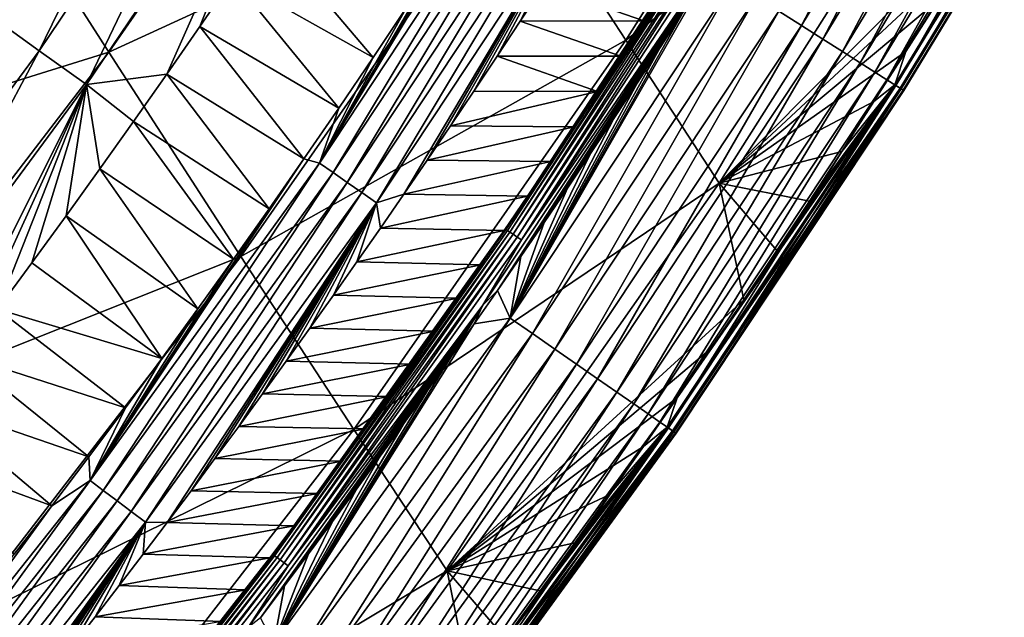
# Model space of a CAD drawing. Header units: millimetres. Extents: x -300 to 300, y -500 to 500.
# Tile 298 of 656: x 223 to 242, y -419 to -408. Entities that reach past the tile are written whole.
import ezdxf

# ---------------------------------------------------------------- set-up
doc = ezdxf.new("R2010")
doc.units = ezdxf.units.MM
doc.header["$LTSCALE"] = 81.481481
for name, color, linetype in [('19', 7, 'CONTINUOUS'), ('23', 7, 'CONTINUOUS'), ('26', 7, 'CONTINUOUS'), ('27', 7, 'CONTINUOUS'), ('29', 7, 'CONTINUOUS'), ('30', 7, 'CONTINUOUS'), ('32', 7, 'CONTINUOUS')]:
    doc.layers.add(name, color=color, linetype=linetype)

msp = doc.modelspace()

# ---------------------------------------------------------------- linework, layer by layer
at = {"layer": '19', "color": 7, "linetype": 'CONTINUOUS'}
for points in [[(234.502, -408.064, 15.653), (239.551, -400.072, 15.575), (232.292, -404.68, 20.53), (234.502, -408.064, 15.653)], [(234.502, -408.064, 15.653), (241.361, -402.88, 10.453), (239.551, -400.072, 15.575), (234.502, -408.064, 15.653)], [(224.43, -408.3, 25.266), (229.7, -400.708, 25.141), (221.504, -403.735, 29.638), (224.43, -408.3, 25.266)], [(224.43, -408.3, 25.266), (232.292, -404.68, 20.53), (229.7, -400.708, 25.141), (224.43, -408.3, 25.266)], [(236.319, -410.849, 10.503), (241.361, -402.88, 10.453), (234.502, -408.064, 15.653), (236.319, -410.849, 10.503)], [(241.361, -402.88, 10.453), (236.319, -410.849, 10.503), (241.778, -405.341, 6.889), (241.361, -402.88, 10.453)], [(216.022, -410.922, 29.781), (224.43, -408.3, 25.266), (221.504, -403.735, 29.638), (216.022, -410.922, 29.781)], [(227, -412.276, 20.633), (232.292, -404.68, 20.53), (224.43, -408.3, 25.266), (227, -412.276, 20.633)], [(227, -412.276, 20.633), (234.502, -408.064, 15.653), (232.292, -404.68, 20.53), (227, -412.276, 20.633)], [(241.778, -405.341, 6.889), (236.319, -410.849, 10.503), (241.175, -406.325, 6.892), (241.778, -405.341, 6.889)], [(241.175, -406.325, 6.892), (236.319, -410.849, 10.503), (240.567, -407.307, 6.895), (241.175, -406.325, 6.892)], [(240.567, -407.307, 6.895), (236.319, -410.849, 10.503), (239.954, -408.285, 6.898), (240.567, -407.307, 6.895)], [(229.201, -415.649, 15.731), (234.502, -408.064, 15.653), (227, -412.276, 20.633), (229.201, -415.649, 15.731)], [(229.201, -415.649, 15.731), (236.319, -410.849, 10.503), (234.502, -408.064, 15.653), (229.201, -415.649, 15.731)], [(218.91, -415.502, 25.39), (224.43, -408.3, 25.266), (216.022, -410.922, 29.781), (218.91, -415.502, 25.39)], [(218.91, -415.502, 25.39), (227, -412.276, 20.633), (224.43, -408.3, 25.266), (218.91, -415.502, 25.39)], [(239.954, -408.285, 6.898), (236.319, -410.849, 10.503), (239.334, -409.26, 6.9), (239.954, -408.285, 6.898)], [(239.334, -409.26, 6.9), (236.319, -410.849, 10.503), (238.709, -410.231, 6.903), (239.334, -409.26, 6.9)], [(238.709, -410.231, 6.903), (236.319, -410.849, 10.503), (238.079, -411.199, 6.905), (238.709, -410.231, 6.903)], [(231.021, -418.406, 10.553), (236.319, -410.849, 10.503), (229.201, -415.649, 15.731), (231.021, -418.406, 10.553)], [(236.319, -410.849, 10.503), (231.021, -418.406, 10.553), (236.801, -413.123, 6.909), (236.319, -410.849, 10.503)], [(238.079, -411.199, 6.905), (236.319, -410.849, 10.503), (237.443, -412.163, 6.907), (238.079, -411.199, 6.905)], [(237.443, -412.163, 6.907), (236.319, -410.849, 10.503), (236.801, -413.123, 6.909), (237.443, -412.163, 6.907)], [(221.453, -419.478, 20.735), (227, -412.276, 20.633), (218.91, -415.502, 25.39), (221.453, -419.478, 20.735)], [(221.453, -419.478, 20.735), (229.201, -415.649, 15.731), (227, -412.276, 20.633), (221.453, -419.478, 20.735)], [(236.801, -413.123, 6.909), (231.021, -418.406, 10.553), (236.153, -414.079, 6.911), (236.801, -413.123, 6.909)], [(236.153, -414.079, 6.911), (231.021, -418.406, 10.553), (235.5, -415.03, 6.913), (236.153, -414.079, 6.911)], [(235.5, -415.03, 6.913), (231.021, -418.406, 10.553), (234.842, -415.978, 6.914), (235.5, -415.03, 6.913)], [(223.641, -422.835, 15.808), (229.201, -415.649, 15.731), (221.453, -419.478, 20.735), (223.641, -422.835, 15.808)], [(223.641, -422.835, 15.808), (231.021, -418.406, 10.553), (229.201, -415.649, 15.731), (223.641, -422.835, 15.808)], [(234.842, -415.978, 6.914), (231.021, -418.406, 10.553), (234.178, -416.921, 6.915), (234.842, -415.978, 6.914)], [(234.178, -416.921, 6.915), (231.021, -418.406, 10.553), (233.509, -417.859, 6.916), (234.178, -416.921, 6.915)], [(233.509, -417.859, 6.916), (231.021, -418.406, 10.553), (232.835, -418.792, 6.917), (233.509, -417.859, 6.916)], [(225.46, -425.559, 10.602), (231.021, -418.406, 10.553), (223.641, -422.835, 15.808), (225.46, -425.559, 10.602)], [(231.021, -418.406, 10.553), (225.46, -425.559, 10.602), (231.47, -420.645, 6.919), (231.021, -418.406, 10.553)], [(232.835, -418.792, 6.917), (231.021, -418.406, 10.553), (232.155, -419.721, 6.918), (232.835, -418.792, 6.917)], [(232.155, -419.721, 6.918), (231.021, -418.406, 10.553), (231.47, -420.645, 6.919), (232.155, -419.721, 6.918)]]:
    msp.add_3dface(points, dxfattribs=at)
at = {"layer": '23', "color": 7, "linetype": 'CONTINUOUS'}
for points in [[(226.846, -406.86, 2.831), (227.479, -405.921, 2.831), (229.578, -408.4, 1.033), (226.846, -406.86, 2.831)], [(229.578, -408.4, 1.033), (227.479, -405.921, 2.831), (230.241, -407.407, 1.034), (229.578, -408.4, 1.033)], [(226.207, -407.795, 2.832), (226.846, -406.86, 2.831), (228.909, -409.389, 1.032), (226.207, -407.795, 2.832)], [(228.909, -409.389, 1.032), (226.846, -406.86, 2.831), (229.578, -408.4, 1.033), (228.909, -409.389, 1.032)], [(225.563, -408.725, 2.832), (226.207, -407.795, 2.832), (228.233, -410.374, 1.032), (225.563, -408.725, 2.832)], [(228.233, -410.374, 1.032), (226.207, -407.795, 2.832), (228.909, -409.389, 1.032), (228.233, -410.374, 1.032)], [(224.914, -409.651, 2.833), (225.563, -408.725, 2.832), (227.552, -411.353, 1.031), (224.914, -409.651, 2.833)], [(227.552, -411.353, 1.031), (225.563, -408.725, 2.832), (228.233, -410.374, 1.032), (227.552, -411.353, 1.031)], [(224.259, -410.572, 2.833), (224.914, -409.651, 2.833), (226.863, -412.328, 1.031), (224.259, -410.572, 2.833)], [(226.863, -412.328, 1.031), (224.914, -409.651, 2.833), (227.552, -411.353, 1.031), (226.863, -412.328, 1.031)], [(223.599, -411.488, 2.834), (224.259, -410.572, 2.833), (226.168, -413.298, 1.031), (223.599, -411.488, 2.834)], [(226.168, -413.298, 1.031), (224.259, -410.572, 2.833), (226.863, -412.328, 1.031), (226.168, -413.298, 1.031)], [(222.934, -412.399, 2.834), (223.599, -411.488, 2.834), (225.466, -414.264, 1.03), (222.934, -412.399, 2.834)], [(225.466, -414.264, 1.03), (223.599, -411.488, 2.834), (226.168, -413.298, 1.031), (225.466, -414.264, 1.03)], [(222.264, -413.306, 2.835), (222.934, -412.399, 2.834), (225.466, -414.264, 1.03), (222.264, -413.306, 2.835)], [(221.588, -414.207, 2.835), (222.264, -413.306, 2.835), (224.758, -415.225, 1.03), (221.588, -414.207, 2.835)], [(224.758, -415.225, 1.03), (222.264, -413.306, 2.835), (225.466, -414.264, 1.03), (224.758, -415.225, 1.03)], [(220.907, -415.103, 2.835), (221.588, -414.207, 2.835), (224.043, -416.182, 1.03), (220.907, -415.103, 2.835)], [(224.043, -416.182, 1.03), (221.588, -414.207, 2.835), (224.758, -415.225, 1.03), (224.043, -416.182, 1.03)], [(220.221, -415.995, 2.836), (220.907, -415.103, 2.835), (223.32, -417.134, 1.03), (220.221, -415.995, 2.836)], [(223.32, -417.134, 1.03), (220.907, -415.103, 2.835), (224.043, -416.182, 1.03), (223.32, -417.134, 1.03)], [(222.591, -418.081, 1.03), (220.221, -415.995, 2.836), (223.32, -417.134, 1.03), (222.591, -418.081, 1.03)]]:
    msp.add_3dface(points, dxfattribs=at)
at = {"layer": '26', "color": 7, "linetype": 'CONTINUOUS'}
for points in [[(226.455, -401.325, 5.282), (223.075, -408.269, 4.374), (222.198, -407.644, 5.272), (226.455, -401.325, 5.282)], [(227.356, -401.916, 4.379), (223.075, -408.269, 4.374), (226.455, -401.325, 5.282), (227.356, -401.916, 4.379)], [(227.356, -401.916, 4.379), (223.999, -408.927, 3.556), (223.075, -408.269, 4.374), (227.356, -401.916, 4.379)], [(228.306, -402.538, 3.556), (223.999, -408.927, 3.556), (227.356, -401.916, 4.379), (228.306, -402.538, 3.556)], [(228.306, -402.538, 3.556), (225.563, -408.725, 2.832), (223.999, -408.927, 3.556), (228.306, -402.538, 3.556)], [(226.207, -407.795, 2.832), (225.563, -408.725, 2.832), (228.306, -402.538, 3.556), (226.207, -407.795, 2.832)], [(226.846, -406.86, 2.831), (226.207, -407.795, 2.832), (228.306, -402.538, 3.556), (226.846, -406.86, 2.831)], [(223.075, -408.269, 4.374), (218.565, -414.384, 4.372), (222.198, -407.644, 5.272), (223.075, -408.269, 4.374)], [(223.075, -408.269, 4.374), (219.46, -415.078, 3.556), (218.565, -414.384, 4.372), (223.075, -408.269, 4.374)], [(223.999, -408.927, 3.556), (219.46, -415.078, 3.556), (223.075, -408.269, 4.374), (223.999, -408.927, 3.556)], [(225.563, -408.725, 2.832), (224.914, -409.651, 2.833), (223.999, -408.927, 3.556), (225.563, -408.725, 2.832)], [(223.999, -408.927, 3.556), (220.907, -415.103, 2.835), (219.46, -415.078, 3.556), (223.999, -408.927, 3.556)], [(221.588, -414.207, 2.835), (220.907, -415.103, 2.835), (223.999, -408.927, 3.556), (221.588, -414.207, 2.835)], [(222.264, -413.306, 2.835), (221.588, -414.207, 2.835), (223.999, -408.927, 3.556), (222.264, -413.306, 2.835)], [(222.934, -412.399, 2.834), (222.264, -413.306, 2.835), (223.999, -408.927, 3.556), (222.934, -412.399, 2.834)], [(223.599, -411.488, 2.834), (222.934, -412.399, 2.834), (223.999, -408.927, 3.556), (223.599, -411.488, 2.834)], [(224.259, -410.572, 2.833), (223.599, -411.488, 2.834), (223.999, -408.927, 3.556), (224.259, -410.572, 2.833)], [(224.914, -409.651, 2.833), (224.259, -410.572, 2.833), (223.999, -408.927, 3.556), (224.914, -409.651, 2.833)]]:
    msp.add_3dface(points, dxfattribs=at)
at = {"layer": '27', "color": 7, "linetype": 'CONTINUOUS'}
for points in [[(237.484, -407.501, 0.471), (241.575, -400.76, 0.469), (237.921, -407.778, 0.752), (237.484, -407.501, 0.471)], [(237.921, -407.778, 0.752), (241.575, -400.76, 0.469), (242.021, -401.02, 0.748), (237.921, -407.778, 0.752)], [(237.921, -407.778, 0.752), (242.021, -401.02, 0.748), (238.336, -408.042, 1.1), (237.921, -407.778, 0.752)], [(238.336, -408.042, 1.1), (242.021, -401.02, 0.748), (242.446, -401.267, 1.095), (238.336, -408.042, 1.1)], [(238.336, -408.042, 1.1), (242.446, -401.267, 1.095), (238.721, -408.286, 1.514), (238.336, -408.042, 1.1)], [(238.721, -408.286, 1.514), (242.446, -401.267, 1.095), (242.839, -401.495, 1.507), (238.721, -408.286, 1.514)], [(238.721, -408.286, 1.514), (242.839, -401.495, 1.507), (239.063, -408.503, 1.985), (238.721, -408.286, 1.514)], [(239.063, -408.503, 1.985), (242.839, -401.495, 1.507), (243.189, -401.699, 1.977), (239.063, -408.503, 1.985)], [(239.063, -408.503, 1.985), (243.189, -401.699, 1.977), (239.353, -408.687, 2.506), (239.063, -408.503, 1.985)], [(239.353, -408.687, 2.506), (243.189, -401.699, 1.977), (243.487, -401.872, 2.495), (239.353, -408.687, 2.506)], [(239.353, -408.687, 2.506), (243.487, -401.872, 2.495), (239.586, -408.835, 3.062), (239.353, -408.687, 2.506)], [(239.586, -408.835, 3.062), (243.487, -401.872, 2.495), (243.726, -402.011, 3.049), (239.586, -408.835, 3.062)], [(239.586, -408.835, 3.062), (243.726, -402.011, 3.049), (239.757, -408.944, 3.642), (239.586, -408.835, 3.062)], [(243.893, -402.109, 6.41), (239.954, -408.285, 6.898), (239.739, -408.932, 6.432), (243.893, -402.109, 6.41)], [(243.893, -402.109, 6.41), (239.739, -408.932, 6.432), (243.997, -402.169, 5.903), (243.893, -402.109, 6.41)], [(239.757, -408.944, 3.642), (243.726, -402.011, 3.049), (243.902, -402.114, 3.627), (239.757, -408.944, 3.642)], [(240.567, -407.307, 6.895), (239.954, -408.285, 6.898), (243.893, -402.109, 6.41), (240.567, -407.307, 6.895)], [(239.739, -408.932, 6.432), (239.843, -408.998, 5.924), (243.997, -402.169, 5.903), (239.739, -408.932, 6.432)], [(239.757, -408.944, 3.642), (243.902, -402.114, 3.627), (239.866, -409.013, 4.23), (239.757, -408.944, 3.642)], [(239.843, -408.998, 5.924), (244.057, -402.204, 5.362), (243.997, -402.169, 5.903), (239.843, -408.998, 5.924)], [(239.904, -409.037, 5.382), (244.057, -402.204, 5.362), (239.843, -408.998, 5.924), (239.904, -409.037, 5.382)], [(239.866, -409.013, 4.23), (243.902, -402.114, 3.627), (244.015, -402.179, 4.213), (239.866, -409.013, 4.23)], [(239.866, -409.013, 4.23), (244.015, -402.179, 4.213), (239.913, -409.043, 4.814), (239.866, -409.013, 4.23)], [(239.904, -409.037, 5.382), (244.065, -402.208, 4.796), (244.057, -402.204, 5.362), (239.904, -409.037, 5.382)], [(239.913, -409.043, 4.814), (244.065, -402.208, 4.796), (239.904, -409.037, 5.382), (239.913, -409.043, 4.814)], [(239.913, -409.043, 4.814), (244.015, -402.179, 4.213), (244.065, -402.208, 4.796), (239.913, -409.043, 4.814)], [(235.623, -407.505, 0.031), (236.074, -406.798, 0.031), (232.248, -413.48, 0.114), (235.623, -407.505, 0.031)], [(232.248, -413.48, 0.114), (236.074, -406.798, 0.031), (236.591, -406.934, 0.114), (232.248, -413.48, 0.114)], [(232.248, -413.48, 0.114), (236.591, -406.934, 0.114), (232.683, -413.782, 0.26), (232.248, -413.48, 0.114)], [(232.683, -413.782, 0.26), (236.591, -406.934, 0.114), (237.037, -407.217, 0.26), (232.683, -413.782, 0.26)], [(232.683, -413.782, 0.26), (237.037, -407.217, 0.26), (233.118, -414.084, 0.473), (232.683, -413.782, 0.26)], [(233.118, -414.084, 0.473), (237.037, -407.217, 0.26), (237.484, -407.501, 0.471), (233.118, -414.084, 0.473)], [(235.171, -408.205, 0.031), (235.623, -407.505, 0.031), (232.248, -413.48, 0.114), (235.171, -408.205, 0.031)], [(233.118, -414.084, 0.473), (237.484, -407.501, 0.471), (233.543, -414.379, 0.754), (233.118, -414.084, 0.473)], [(233.543, -414.379, 0.754), (237.484, -407.501, 0.471), (237.921, -407.778, 0.752), (233.543, -414.379, 0.754)], [(233.543, -414.379, 0.754), (237.921, -407.778, 0.752), (233.949, -414.66, 1.103), (233.543, -414.379, 0.754)], [(233.949, -414.66, 1.103), (237.921, -407.778, 0.752), (238.336, -408.042, 1.1), (233.949, -414.66, 1.103)], [(233.949, -414.66, 1.103), (238.336, -408.042, 1.1), (234.323, -414.92, 1.518), (233.949, -414.66, 1.103)], [(234.323, -414.92, 1.518), (238.336, -408.042, 1.1), (238.721, -408.286, 1.514), (234.323, -414.92, 1.518)], [(234.72, -408.9, 0.031), (235.171, -408.205, 0.031), (232.248, -413.48, 0.114), (234.72, -408.9, 0.031)], [(234.323, -414.92, 1.518), (238.721, -408.286, 1.514), (234.656, -415.151, 1.991), (234.323, -414.92, 1.518)], [(234.656, -415.151, 1.991), (238.721, -408.286, 1.514), (239.063, -408.503, 1.985), (234.656, -415.151, 1.991)], [(239.954, -408.285, 6.898), (239.334, -409.26, 6.9), (239.739, -408.932, 6.432), (239.954, -408.285, 6.898)], [(234.656, -415.151, 1.991), (239.063, -408.503, 1.985), (234.938, -415.347, 2.513), (234.656, -415.151, 1.991)], [(234.938, -415.347, 2.513), (239.063, -408.503, 1.985), (239.353, -408.687, 2.506), (234.938, -415.347, 2.513)], [(234.938, -415.347, 2.513), (239.353, -408.687, 2.506), (235.165, -415.504, 3.071), (234.938, -415.347, 2.513)], [(235.165, -415.504, 3.071), (239.353, -408.687, 2.506), (239.586, -408.835, 3.062), (235.165, -415.504, 3.071)], [(234.267, -409.588, 0.031), (234.72, -408.9, 0.031), (232.248, -413.48, 0.114), (234.267, -409.588, 0.031)], [(235.165, -415.504, 3.071), (239.586, -408.835, 3.062), (235.33, -415.619, 3.652), (235.165, -415.504, 3.071)], [(239.739, -408.932, 6.432), (235.5, -415.03, 6.913), (235.307, -415.603, 6.446), (239.739, -408.932, 6.432)], [(239.739, -408.932, 6.432), (235.307, -415.603, 6.446), (239.843, -408.998, 5.924), (239.739, -408.932, 6.432)], [(235.307, -415.603, 6.446), (235.41, -415.674, 5.937), (239.843, -408.998, 5.924), (235.307, -415.603, 6.446)], [(235.33, -415.619, 3.652), (239.586, -408.835, 3.062), (239.757, -408.944, 3.642), (235.33, -415.619, 3.652)], [(235.33, -415.619, 3.652), (239.757, -408.944, 3.642), (235.435, -415.692, 4.242), (235.33, -415.619, 3.652)], [(235.41, -415.674, 5.937), (239.904, -409.037, 5.382), (239.843, -408.998, 5.924), (235.41, -415.674, 5.937)], [(235.435, -415.692, 4.242), (239.757, -408.944, 3.642), (239.866, -409.013, 4.23), (235.435, -415.692, 4.242)], [(235.435, -415.692, 4.242), (239.866, -409.013, 4.23), (235.48, -415.723, 4.827), (235.435, -415.692, 4.242)], [(235.48, -415.723, 4.827), (239.866, -409.013, 4.23), (239.913, -409.043, 4.814), (235.48, -415.723, 4.827)], [(236.153, -414.079, 6.911), (235.5, -415.03, 6.913), (239.739, -408.932, 6.432), (236.153, -414.079, 6.911)], [(236.801, -413.123, 6.909), (236.153, -414.079, 6.911), (239.739, -408.932, 6.432), (236.801, -413.123, 6.909)], [(237.443, -412.163, 6.907), (236.801, -413.123, 6.909), (239.739, -408.932, 6.432), (237.443, -412.163, 6.907)], [(238.079, -411.199, 6.905), (237.443, -412.163, 6.907), (239.739, -408.932, 6.432), (238.079, -411.199, 6.905)], [(238.709, -410.231, 6.903), (238.079, -411.199, 6.905), (239.739, -408.932, 6.432), (238.709, -410.231, 6.903)], [(239.334, -409.26, 6.9), (238.709, -410.231, 6.903), (239.739, -408.932, 6.432), (239.334, -409.26, 6.9)], [(235.47, -415.716, 5.395), (239.904, -409.037, 5.382), (235.41, -415.674, 5.937), (235.47, -415.716, 5.395)], [(235.47, -415.716, 5.395), (239.913, -409.043, 4.814), (239.904, -409.037, 5.382), (235.47, -415.716, 5.395)], [(235.48, -415.723, 4.827), (239.913, -409.043, 4.814), (235.47, -415.716, 5.395), (235.48, -415.723, 4.827)], [(233.815, -410.271, 0.031), (234.267, -409.588, 0.031), (232.248, -413.48, 0.114), (233.815, -410.271, 0.031)], [(233.362, -410.947, 0.031), (233.815, -410.271, 0.031), (232.248, -413.48, 0.114), (233.362, -410.947, 0.031)], [(232.91, -411.618, 0.031), (233.362, -410.947, 0.031), (232.248, -413.48, 0.114), (232.91, -411.618, 0.031)], [(232.457, -412.281, 0.031), (232.91, -411.618, 0.031), (232.248, -413.48, 0.114), (232.457, -412.281, 0.031)], [(232.004, -412.94, 0.031), (232.457, -412.281, 0.031), (232.248, -413.48, 0.114), (232.004, -412.94, 0.031)], [(231.55, -413.593, 0.031), (232.004, -412.94, 0.031), (232.248, -413.48, 0.114), (231.55, -413.593, 0.031)], [(227.647, -419.815, 0.114), (231.55, -413.593, 0.031), (232.248, -413.48, 0.114), (227.647, -419.815, 0.114)], [(227.647, -419.815, 0.114), (232.248, -413.48, 0.114), (228.068, -420.135, 0.261), (227.647, -419.815, 0.114)], [(231.095, -414.242, 0.031), (231.55, -413.593, 0.031), (227.647, -419.815, 0.114), (231.095, -414.242, 0.031)], [(228.068, -420.135, 0.261), (232.248, -413.48, 0.114), (232.683, -413.782, 0.26), (228.068, -420.135, 0.261)], [(228.068, -420.135, 0.261), (232.683, -413.782, 0.26), (228.49, -420.456, 0.473), (228.068, -420.135, 0.261)], [(228.49, -420.456, 0.473), (232.683, -413.782, 0.26), (233.118, -414.084, 0.473), (228.49, -420.456, 0.473)], [(228.49, -420.456, 0.473), (233.118, -414.084, 0.473), (228.903, -420.77, 0.754), (228.49, -420.456, 0.473)], [(228.903, -420.77, 0.754), (233.118, -414.084, 0.473), (233.543, -414.379, 0.754), (228.903, -420.77, 0.754)], [(230.638, -414.888, 0.031), (231.095, -414.242, 0.031), (227.647, -419.815, 0.114), (230.638, -414.888, 0.031)], [(228.903, -420.77, 0.754), (233.543, -414.379, 0.754), (229.296, -421.068, 1.104), (228.903, -420.77, 0.754)], [(229.296, -421.068, 1.104), (233.543, -414.379, 0.754), (233.949, -414.66, 1.103), (229.296, -421.068, 1.104)], [(229.296, -421.068, 1.104), (233.949, -414.66, 1.103), (229.659, -421.344, 1.52), (229.296, -421.068, 1.104)], [(229.659, -421.344, 1.52), (233.949, -414.66, 1.103), (234.323, -414.92, 1.518), (229.659, -421.344, 1.52)], [(230.179, -415.53, 0.031), (230.638, -414.888, 0.031), (227.647, -419.815, 0.114), (230.179, -415.53, 0.031)], [(229.659, -421.344, 1.52), (234.323, -414.92, 1.518), (229.981, -421.589, 1.994), (229.659, -421.344, 1.52)], [(229.981, -421.589, 1.994), (234.323, -414.92, 1.518), (234.656, -415.151, 1.991), (229.981, -421.589, 1.994)], [(229.981, -421.589, 1.994), (234.656, -415.151, 1.991), (230.255, -421.798, 2.516), (229.981, -421.589, 1.994)], [(230.255, -421.798, 2.516), (234.656, -415.151, 1.991), (234.938, -415.347, 2.513), (230.255, -421.798, 2.516)], [(235.5, -415.03, 6.913), (234.842, -415.978, 6.914), (235.307, -415.603, 6.446), (235.5, -415.03, 6.913)], [(229.717, -416.171, 0.031), (230.179, -415.53, 0.031), (227.647, -419.815, 0.114), (229.717, -416.171, 0.031)], [(230.255, -421.798, 2.516), (234.938, -415.347, 2.513), (230.474, -421.964, 3.075), (230.255, -421.798, 2.516)], [(230.474, -421.964, 3.075), (234.938, -415.347, 2.513), (235.165, -415.504, 3.071), (230.474, -421.964, 3.075)], [(230.474, -421.964, 3.075), (235.165, -415.504, 3.071), (230.635, -422.086, 3.656), (230.474, -421.964, 3.075)], [(230.635, -422.086, 3.656), (235.165, -415.504, 3.071), (235.33, -415.619, 3.652), (230.635, -422.086, 3.656)], [(235.307, -415.603, 6.446), (230.78, -421.564, 6.919), (230.608, -422.067, 6.452), (235.307, -415.603, 6.446)], [(235.307, -415.603, 6.446), (230.608, -422.067, 6.452), (235.41, -415.674, 5.937), (235.307, -415.603, 6.446)], [(230.608, -422.067, 6.452), (230.709, -422.143, 5.943), (235.41, -415.674, 5.937), (230.608, -422.067, 6.452)], [(230.635, -422.086, 3.656), (235.33, -415.619, 3.652), (230.735, -422.163, 4.247), (230.635, -422.086, 3.656)], [(230.709, -422.143, 5.943), (235.47, -415.716, 5.395), (235.41, -415.674, 5.937), (230.709, -422.143, 5.943)], [(230.768, -422.188, 5.401), (235.47, -415.716, 5.395), (230.709, -422.143, 5.943), (230.768, -422.188, 5.401)], [(230.735, -422.163, 4.247), (235.33, -415.619, 3.652), (235.435, -415.692, 4.242), (230.735, -422.163, 4.247)], [(230.735, -422.163, 4.247), (235.435, -415.692, 4.242), (230.778, -422.196, 4.832), (230.735, -422.163, 4.247)], [(230.768, -422.188, 5.401), (235.48, -415.723, 4.827), (235.47, -415.716, 5.395), (230.768, -422.188, 5.401)], [(230.778, -422.196, 4.832), (235.48, -415.723, 4.827), (230.768, -422.188, 5.401), (230.778, -422.196, 4.832)], [(230.778, -422.196, 4.832), (235.435, -415.692, 4.242), (235.48, -415.723, 4.827), (230.778, -422.196, 4.832)], [(231.47, -420.645, 6.919), (230.78, -421.564, 6.919), (235.307, -415.603, 6.446), (231.47, -420.645, 6.919)], [(232.155, -419.721, 6.918), (231.47, -420.645, 6.919), (235.307, -415.603, 6.446), (232.155, -419.721, 6.918)], [(232.835, -418.792, 6.917), (232.155, -419.721, 6.918), (235.307, -415.603, 6.446), (232.835, -418.792, 6.917)], [(233.509, -417.859, 6.916), (232.835, -418.792, 6.917), (235.307, -415.603, 6.446), (233.509, -417.859, 6.916)], [(234.178, -416.921, 6.915), (233.509, -417.859, 6.916), (235.307, -415.603, 6.446), (234.178, -416.921, 6.915)], [(234.842, -415.978, 6.914), (234.178, -416.921, 6.915), (235.307, -415.603, 6.446), (234.842, -415.978, 6.914)], [(229.253, -416.809, 0.031), (229.717, -416.171, 0.031), (227.647, -419.815, 0.114), (229.253, -416.809, 0.031)], [(228.787, -417.443, 0.031), (229.253, -416.809, 0.031), (227.647, -419.815, 0.114), (228.787, -417.443, 0.031)], [(228.32, -418.073, 0.031), (228.787, -417.443, 0.031), (227.647, -419.815, 0.114), (228.32, -418.073, 0.031)], [(227.852, -418.698, 0.031), (228.32, -418.073, 0.031), (227.647, -419.815, 0.114), (227.852, -418.698, 0.031)], [(227.384, -419.319, 0.031), (227.852, -418.698, 0.031), (227.647, -419.815, 0.114), (227.384, -419.319, 0.031)]]:
    msp.add_3dface(points, dxfattribs=at)
at = {"layer": '29', "color": 7, "linetype": 'CONTINUOUS'}
for points in [[(232.445, -407.692, 0.5), (232.895, -407.002, 0.5), (234.85, -407.685, 0.5), (232.445, -407.692, 0.5)], [(234.85, -407.685, 0.5), (232.895, -407.002, 0.5), (235.298, -406.989, 0.5), (234.85, -407.685, 0.5)], [(231.994, -408.376, 0.5), (232.445, -407.692, 0.5), (234.401, -408.377, 0.5), (231.994, -408.376, 0.5)], [(234.401, -408.377, 0.5), (232.445, -407.692, 0.5), (234.85, -407.685, 0.5), (234.401, -408.377, 0.5)], [(231.541, -409.055, 0.5), (231.994, -408.376, 0.5), (233.95, -409.065, 0.5), (231.541, -409.055, 0.5)], [(233.95, -409.065, 0.5), (231.994, -408.376, 0.5), (234.401, -408.377, 0.5), (233.95, -409.065, 0.5)], [(231.088, -409.73, 0.5), (231.541, -409.055, 0.5), (233.95, -409.065, 0.5), (231.088, -409.73, 0.5)], [(233.496, -409.751, 0.5), (231.088, -409.73, 0.5), (233.95, -409.065, 0.5), (233.496, -409.751, 0.5)], [(230.634, -410.399, 0.5), (231.088, -409.73, 0.5), (233.496, -409.751, 0.5), (230.634, -410.399, 0.5)], [(233.042, -410.431, 0.5), (230.634, -410.399, 0.5), (233.496, -409.751, 0.5), (233.042, -410.431, 0.5)], [(230.178, -411.064, 0.5), (230.634, -410.399, 0.5), (233.042, -410.431, 0.5), (230.178, -411.064, 0.5)], [(232.588, -411.104, 0.5), (230.178, -411.064, 0.5), (233.042, -410.431, 0.5), (232.588, -411.104, 0.5)], [(229.722, -411.725, 0.5), (230.178, -411.064, 0.5), (232.588, -411.104, 0.5), (229.722, -411.725, 0.5)], [(232.133, -411.774, 0.5), (229.722, -411.725, 0.5), (232.588, -411.104, 0.5), (232.133, -411.774, 0.5)], [(229.265, -412.38, 0.5), (229.722, -411.725, 0.5), (232.133, -411.774, 0.5), (229.265, -412.38, 0.5)], [(231.677, -412.438, 0.5), (229.265, -412.38, 0.5), (232.133, -411.774, 0.5), (231.677, -412.438, 0.5)], [(228.807, -413.031, 0.5), (229.265, -412.38, 0.5), (231.677, -412.438, 0.5), (228.807, -413.031, 0.5)], [(231.226, -413.088, 0.5), (228.807, -413.031, 0.5), (231.677, -412.438, 0.5), (231.226, -413.088, 0.5)], [(228.348, -413.676, 0.5), (228.807, -413.031, 0.5), (231.226, -413.088, 0.5), (228.348, -413.676, 0.5)], [(230.776, -413.731, 0.5), (228.348, -413.676, 0.5), (231.226, -413.088, 0.5), (230.776, -413.731, 0.5)], [(227.888, -414.317, 0.5), (228.348, -413.676, 0.5), (230.776, -413.731, 0.5), (227.888, -414.317, 0.5)], [(230.321, -414.376, 0.5), (227.888, -414.317, 0.5), (230.776, -413.731, 0.5), (230.321, -414.376, 0.5)], [(227.427, -414.955, 0.5), (227.888, -414.317, 0.5), (230.321, -414.376, 0.5), (227.427, -414.955, 0.5)], [(229.871, -415.008, 0.5), (227.427, -414.955, 0.5), (230.321, -414.376, 0.5), (229.871, -415.008, 0.5)], [(226.964, -415.588, 0.5), (227.427, -414.955, 0.5), (229.871, -415.008, 0.5), (226.964, -415.588, 0.5)], [(229.42, -415.635, 0.5), (226.964, -415.588, 0.5), (229.871, -415.008, 0.5), (229.42, -415.635, 0.5)], [(226.5, -416.217, 0.5), (226.964, -415.588, 0.5), (229.42, -415.635, 0.5), (226.5, -416.217, 0.5)], [(228.962, -416.266, 0.5), (226.5, -416.217, 0.5), (229.42, -415.635, 0.5), (228.962, -416.266, 0.5)], [(226.035, -416.842, 0.5), (226.5, -416.217, 0.5), (228.962, -416.266, 0.5), (226.035, -416.842, 0.5)], [(228.499, -416.898, 0.5), (226.035, -416.842, 0.5), (228.962, -416.266, 0.5), (228.499, -416.898, 0.5)], [(225.568, -417.463, 0.5), (226.035, -416.842, 0.5), (228.499, -416.898, 0.5), (225.568, -417.463, 0.5)], [(228.037, -417.524, 0.5), (225.568, -417.463, 0.5), (228.499, -416.898, 0.5), (228.037, -417.524, 0.5)], [(225.101, -418.079, 0.5), (225.568, -417.463, 0.5), (228.037, -417.524, 0.5), (225.101, -418.079, 0.5)], [(227.571, -418.148, 0.5), (225.101, -418.079, 0.5), (228.037, -417.524, 0.5), (227.571, -418.148, 0.5)], [(224.633, -418.691, 0.5), (225.101, -418.079, 0.5), (227.571, -418.148, 0.5), (224.633, -418.691, 0.5)], [(227.103, -418.771, 0.5), (224.633, -418.691, 0.5), (227.571, -418.148, 0.5), (227.103, -418.771, 0.5)], [(224.164, -419.299, 0.5), (224.633, -418.691, 0.5), (227.103, -418.771, 0.5), (224.164, -419.299, 0.5)], [(226.634, -419.388, 0.5), (224.164, -419.299, 0.5), (227.103, -418.771, 0.5), (226.634, -419.388, 0.5)], [(223.694, -419.902, 0.5), (224.164, -419.299, 0.5), (226.634, -419.388, 0.5), (223.694, -419.902, 0.5)]]:
    msp.add_3dface(points, dxfattribs=at)
at = {"layer": '30', "color": 7, "linetype": 'CONTINUOUS'}
for points in [[(232.167, -411.75, 0.404), (236.194, -405.575, 0.5), (236.424, -405.236, 0.404), (232.167, -411.75, 0.404)], [(232.167, -411.75, 0.404), (236.424, -405.236, 0.404), (232.196, -411.77, 0.307), (232.167, -411.75, 0.404)], [(232.196, -411.77, 0.307), (236.424, -405.236, 0.404), (236.454, -405.255, 0.307), (232.196, -411.77, 0.307)], [(232.196, -411.77, 0.307), (236.454, -405.255, 0.307), (232.244, -411.803, 0.216), (232.196, -411.77, 0.307)], [(232.244, -411.803, 0.216), (236.454, -405.255, 0.307), (236.503, -405.285, 0.216), (232.244, -411.803, 0.216)], [(232.244, -411.803, 0.216), (236.503, -405.285, 0.216), (232.309, -411.846, 0.138), (232.244, -411.803, 0.216)], [(232.309, -411.846, 0.138), (236.503, -405.285, 0.216), (236.57, -405.327, 0.138), (232.309, -411.846, 0.138)], [(232.309, -411.846, 0.138), (236.57, -405.327, 0.138), (232.385, -411.899, 0.079), (232.309, -411.846, 0.138)], [(232.385, -411.899, 0.079), (236.57, -405.327, 0.138), (236.648, -405.376, 0.079), (232.385, -411.899, 0.079)], [(232.385, -411.899, 0.079), (236.648, -405.376, 0.079), (232.468, -411.956, 0.042), (232.385, -411.899, 0.079)], [(232.468, -411.956, 0.042), (236.648, -405.376, 0.079), (236.734, -405.429, 0.042), (232.468, -411.956, 0.042)], [(232.468, -411.956, 0.042), (236.734, -405.429, 0.042), (236.011, -406.764, 0.028), (232.468, -411.956, 0.042)], [(235.746, -406.286, 0.5), (236.194, -405.575, 0.5), (232.167, -411.75, 0.404), (235.746, -406.286, 0.5)], [(235.298, -406.989, 0.5), (235.746, -406.286, 0.5), (232.167, -411.75, 0.404), (235.298, -406.989, 0.5)], [(232.004, -412.94, 0.031), (231.716, -413.225, 0.028), (236.011, -406.764, 0.028), (232.004, -412.94, 0.031)], [(231.716, -413.225, 0.028), (232.468, -411.956, 0.042), (236.011, -406.764, 0.028), (231.716, -413.225, 0.028)], [(232.457, -412.281, 0.031), (232.004, -412.94, 0.031), (236.011, -406.764, 0.028), (232.457, -412.281, 0.031)], [(232.91, -411.618, 0.031), (232.457, -412.281, 0.031), (236.011, -406.764, 0.028), (232.91, -411.618, 0.031)], [(233.362, -410.947, 0.031), (232.91, -411.618, 0.031), (236.011, -406.764, 0.028), (233.362, -410.947, 0.031)], [(233.815, -410.271, 0.031), (233.362, -410.947, 0.031), (236.011, -406.764, 0.028), (233.815, -410.271, 0.031)], [(234.267, -409.588, 0.031), (233.815, -410.271, 0.031), (236.011, -406.764, 0.028), (234.267, -409.588, 0.031)], [(234.72, -408.9, 0.031), (234.267, -409.588, 0.031), (236.011, -406.764, 0.028), (234.72, -408.9, 0.031)], [(235.171, -408.205, 0.031), (234.72, -408.9, 0.031), (236.011, -406.764, 0.028), (235.171, -408.205, 0.031)], [(235.623, -407.505, 0.031), (235.171, -408.205, 0.031), (236.011, -406.764, 0.028), (235.623, -407.505, 0.031)], [(234.85, -407.685, 0.5), (235.298, -406.989, 0.5), (232.167, -411.75, 0.404), (234.85, -407.685, 0.5)], [(234.401, -408.377, 0.5), (234.85, -407.685, 0.5), (232.167, -411.75, 0.404), (234.401, -408.377, 0.5)], [(233.95, -409.065, 0.5), (234.401, -408.377, 0.5), (232.167, -411.75, 0.404), (233.95, -409.065, 0.5)], [(233.496, -409.751, 0.5), (233.95, -409.065, 0.5), (232.167, -411.75, 0.404), (233.496, -409.751, 0.5)], [(233.042, -410.431, 0.5), (233.496, -409.751, 0.5), (232.167, -411.75, 0.404), (233.042, -410.431, 0.5)], [(232.588, -411.104, 0.5), (233.042, -410.431, 0.5), (232.167, -411.75, 0.404), (232.588, -411.104, 0.5)], [(232.133, -411.774, 0.5), (232.588, -411.104, 0.5), (232.167, -411.75, 0.404), (232.133, -411.774, 0.5)], [(227.634, -418.089, 0.404), (232.133, -411.774, 0.5), (232.167, -411.75, 0.404), (227.634, -418.089, 0.404)], [(227.634, -418.089, 0.404), (232.167, -411.75, 0.404), (227.662, -418.111, 0.307), (227.634, -418.089, 0.404)], [(231.677, -412.438, 0.5), (232.133, -411.774, 0.5), (227.634, -418.089, 0.404), (231.677, -412.438, 0.5)], [(227.662, -418.111, 0.307), (232.167, -411.75, 0.404), (232.196, -411.77, 0.307), (227.662, -418.111, 0.307)], [(227.662, -418.111, 0.307), (232.196, -411.77, 0.307), (227.709, -418.145, 0.216), (227.662, -418.111, 0.307)], [(227.709, -418.145, 0.216), (232.196, -411.77, 0.307), (232.244, -411.803, 0.216), (227.709, -418.145, 0.216)], [(227.709, -418.145, 0.216), (232.244, -411.803, 0.216), (227.771, -418.192, 0.138), (227.709, -418.145, 0.216)], [(227.771, -418.192, 0.138), (232.244, -411.803, 0.216), (232.309, -411.846, 0.138), (227.771, -418.192, 0.138)], [(227.771, -418.192, 0.138), (232.309, -411.846, 0.138), (227.845, -418.248, 0.079), (227.771, -418.192, 0.138)], [(227.845, -418.248, 0.079), (232.309, -411.846, 0.138), (232.385, -411.899, 0.079), (227.845, -418.248, 0.079)], [(227.845, -418.248, 0.079), (232.385, -411.899, 0.079), (227.926, -418.308, 0.042), (227.845, -418.248, 0.079)], [(227.926, -418.308, 0.042), (232.385, -411.899, 0.079), (232.468, -411.956, 0.042), (227.926, -418.308, 0.042)], [(227.926, -418.308, 0.042), (232.468, -411.956, 0.042), (231.716, -413.225, 0.028), (227.926, -418.308, 0.042)], [(231.226, -413.088, 0.5), (231.677, -412.438, 0.5), (227.634, -418.089, 0.404), (231.226, -413.088, 0.5)], [(232.004, -412.94, 0.031), (231.55, -413.593, 0.031), (231.716, -413.225, 0.028), (232.004, -412.94, 0.031)], [(227.384, -419.319, 0.031), (227.146, -419.51, 0.028), (231.716, -413.225, 0.028), (227.384, -419.319, 0.031)], [(227.146, -419.51, 0.028), (227.926, -418.308, 0.042), (231.716, -413.225, 0.028), (227.146, -419.51, 0.028)], [(227.852, -418.698, 0.031), (227.384, -419.319, 0.031), (231.716, -413.225, 0.028), (227.852, -418.698, 0.031)], [(230.776, -413.731, 0.5), (231.226, -413.088, 0.5), (227.634, -418.089, 0.404), (230.776, -413.731, 0.5)], [(228.32, -418.073, 0.031), (227.852, -418.698, 0.031), (231.716, -413.225, 0.028), (228.32, -418.073, 0.031)], [(228.787, -417.443, 0.031), (228.32, -418.073, 0.031), (231.716, -413.225, 0.028), (228.787, -417.443, 0.031)], [(229.253, -416.809, 0.031), (228.787, -417.443, 0.031), (231.716, -413.225, 0.028), (229.253, -416.809, 0.031)], [(229.717, -416.171, 0.031), (229.253, -416.809, 0.031), (231.716, -413.225, 0.028), (229.717, -416.171, 0.031)], [(230.179, -415.53, 0.031), (229.717, -416.171, 0.031), (231.716, -413.225, 0.028), (230.179, -415.53, 0.031)], [(230.638, -414.888, 0.031), (230.179, -415.53, 0.031), (231.716, -413.225, 0.028), (230.638, -414.888, 0.031)], [(231.095, -414.242, 0.031), (230.638, -414.888, 0.031), (231.716, -413.225, 0.028), (231.095, -414.242, 0.031)], [(231.55, -413.593, 0.031), (231.095, -414.242, 0.031), (231.716, -413.225, 0.028), (231.55, -413.593, 0.031)], [(230.321, -414.376, 0.5), (230.776, -413.731, 0.5), (227.634, -418.089, 0.404), (230.321, -414.376, 0.5)], [(229.871, -415.008, 0.5), (230.321, -414.376, 0.5), (227.634, -418.089, 0.404), (229.871, -415.008, 0.5)], [(229.42, -415.635, 0.5), (229.871, -415.008, 0.5), (227.634, -418.089, 0.404), (229.42, -415.635, 0.5)], [(228.962, -416.266, 0.5), (229.42, -415.635, 0.5), (227.634, -418.089, 0.404), (228.962, -416.266, 0.5)], [(228.499, -416.898, 0.5), (228.962, -416.266, 0.5), (227.634, -418.089, 0.404), (228.499, -416.898, 0.5)], [(228.037, -417.524, 0.5), (228.499, -416.898, 0.5), (227.634, -418.089, 0.404), (228.037, -417.524, 0.5)], [(227.571, -418.148, 0.5), (228.037, -417.524, 0.5), (227.634, -418.089, 0.404), (227.571, -418.148, 0.5)], [(222.824, -424.226, 0.404), (227.571, -418.148, 0.5), (227.634, -418.089, 0.404), (222.824, -424.226, 0.404)], [(222.824, -424.226, 0.404), (227.634, -418.089, 0.404), (222.852, -424.248, 0.307), (222.824, -424.226, 0.404)], [(227.103, -418.771, 0.5), (227.571, -418.148, 0.5), (222.824, -424.226, 0.404), (227.103, -418.771, 0.5)], [(222.852, -424.248, 0.307), (227.634, -418.089, 0.404), (227.662, -418.111, 0.307), (222.852, -424.248, 0.307)], [(222.852, -424.248, 0.307), (227.662, -418.111, 0.307), (222.896, -424.285, 0.216), (222.852, -424.248, 0.307)], [(222.896, -424.285, 0.216), (227.662, -418.111, 0.307), (227.709, -418.145, 0.216), (222.896, -424.285, 0.216)], [(222.896, -424.285, 0.216), (227.709, -418.145, 0.216), (222.957, -424.334, 0.138), (222.896, -424.285, 0.216)], [(222.957, -424.334, 0.138), (227.709, -418.145, 0.216), (227.771, -418.192, 0.138), (222.957, -424.334, 0.138)], [(222.957, -424.334, 0.138), (227.771, -418.192, 0.138), (223.028, -424.393, 0.079), (222.957, -424.334, 0.138)], [(223.028, -424.393, 0.079), (227.771, -418.192, 0.138), (227.845, -418.248, 0.079), (223.028, -424.393, 0.079)], [(223.028, -424.393, 0.079), (227.845, -418.248, 0.079), (223.106, -424.457, 0.042), (223.028, -424.393, 0.079)], [(223.106, -424.457, 0.042), (227.845, -418.248, 0.079), (227.926, -418.308, 0.042), (223.106, -424.457, 0.042)], [(223.106, -424.457, 0.042), (227.926, -418.308, 0.042), (227.146, -419.51, 0.028), (223.106, -424.457, 0.042)], [(226.634, -419.388, 0.5), (227.103, -418.771, 0.5), (222.824, -424.226, 0.404), (226.634, -419.388, 0.5)]]:
    msp.add_3dface(points, dxfattribs=at)
at = {"layer": '32', "color": 7, "linetype": 'CONTINUOUS'}
for points in [[(228.533, -410.461, 0.878), (232.193, -404.397, 1.036), (232.741, -404.089, 0.881), (228.533, -410.461, 0.878)], [(228.533, -410.461, 0.878), (232.741, -404.089, 0.881), (228.8, -410.645, 0.743), (228.533, -410.461, 0.878)], [(228.8, -410.645, 0.743), (232.741, -404.089, 0.881), (233.016, -404.264, 0.745), (228.8, -410.645, 0.743)], [(231.549, -405.405, 1.035), (232.193, -404.397, 1.036), (228.533, -410.461, 0.878), (231.549, -405.405, 1.035)], [(228.8, -410.645, 0.743), (233.016, -404.264, 0.745), (229.077, -410.837, 0.636), (228.8, -410.645, 0.743)], [(229.077, -410.837, 0.636), (233.016, -404.264, 0.745), (233.301, -404.444, 0.637), (229.077, -410.837, 0.636)], [(229.077, -410.837, 0.636), (233.301, -404.444, 0.637), (229.36, -411.033, 0.56), (229.077, -410.837, 0.636)], [(229.36, -411.033, 0.56), (233.301, -404.444, 0.637), (233.594, -404.629, 0.561), (229.36, -411.033, 0.56)], [(229.36, -411.033, 0.56), (233.594, -404.629, 0.561), (229.647, -411.232, 0.515), (229.36, -411.033, 0.56)], [(229.647, -411.232, 0.515), (233.594, -404.629, 0.561), (233.89, -404.817, 0.515), (229.647, -411.232, 0.515)], [(230.178, -411.064, 0.5), (229.647, -411.232, 0.515), (233.89, -404.817, 0.515), (230.178, -411.064, 0.5)], [(230.634, -410.399, 0.5), (230.178, -411.064, 0.5), (233.89, -404.817, 0.515), (230.634, -410.399, 0.5)], [(231.088, -409.73, 0.5), (230.634, -410.399, 0.5), (233.89, -404.817, 0.515), (231.088, -409.73, 0.5)], [(231.541, -409.055, 0.5), (231.088, -409.73, 0.5), (233.89, -404.817, 0.515), (231.541, -409.055, 0.5)], [(231.994, -408.376, 0.5), (231.541, -409.055, 0.5), (233.89, -404.817, 0.515), (231.994, -408.376, 0.5)], [(232.445, -407.692, 0.5), (231.994, -408.376, 0.5), (233.89, -404.817, 0.515), (232.445, -407.692, 0.5)], [(232.895, -407.002, 0.5), (232.445, -407.692, 0.5), (233.89, -404.817, 0.515), (232.895, -407.002, 0.5)], [(230.898, -406.408, 1.034), (231.549, -405.405, 1.035), (228.533, -410.461, 0.878), (230.898, -406.408, 1.034)], [(230.241, -407.407, 1.034), (230.898, -406.408, 1.034), (228.533, -410.461, 0.878), (230.241, -407.407, 1.034)], [(229.578, -408.4, 1.033), (230.241, -407.407, 1.034), (228.533, -410.461, 0.878), (229.578, -408.4, 1.033)], [(228.909, -409.389, 1.032), (229.578, -408.4, 1.033), (228.533, -410.461, 0.878), (228.909, -409.389, 1.032)], [(228.233, -410.374, 1.032), (228.909, -409.389, 1.032), (228.533, -410.461, 0.878), (228.233, -410.374, 1.032)], [(227.552, -411.353, 1.031), (228.233, -410.374, 1.032), (224.066, -416.64, 0.877), (227.552, -411.353, 1.031)], [(224.066, -416.64, 0.877), (228.233, -410.374, 1.032), (228.533, -410.461, 0.878), (224.066, -416.64, 0.877)], [(224.066, -416.64, 0.877), (228.533, -410.461, 0.878), (224.325, -416.836, 0.742), (224.066, -416.64, 0.877)], [(224.325, -416.836, 0.742), (228.533, -410.461, 0.878), (228.8, -410.645, 0.743), (224.325, -416.836, 0.742)], [(224.325, -416.836, 0.742), (228.8, -410.645, 0.743), (224.593, -417.039, 0.636), (224.325, -416.836, 0.742)], [(224.593, -417.039, 0.636), (228.8, -410.645, 0.743), (229.077, -410.837, 0.636), (224.593, -417.039, 0.636)], [(224.593, -417.039, 0.636), (229.077, -410.837, 0.636), (224.868, -417.247, 0.56), (224.593, -417.039, 0.636)], [(224.868, -417.247, 0.56), (229.077, -410.837, 0.636), (229.36, -411.033, 0.56), (224.868, -417.247, 0.56)], [(224.868, -417.247, 0.56), (229.36, -411.033, 0.56), (225.145, -417.457, 0.515), (224.868, -417.247, 0.56)], [(225.145, -417.457, 0.515), (229.36, -411.033, 0.56), (229.647, -411.232, 0.515), (225.145, -417.457, 0.515)], [(230.178, -411.064, 0.5), (229.722, -411.725, 0.5), (229.647, -411.232, 0.515), (230.178, -411.064, 0.5)], [(225.568, -417.463, 0.5), (225.145, -417.457, 0.515), (229.647, -411.232, 0.515), (225.568, -417.463, 0.5)], [(226.035, -416.842, 0.5), (225.568, -417.463, 0.5), (229.647, -411.232, 0.515), (226.035, -416.842, 0.5)], [(226.5, -416.217, 0.5), (226.035, -416.842, 0.5), (229.647, -411.232, 0.515), (226.5, -416.217, 0.5)], [(226.964, -415.588, 0.5), (226.5, -416.217, 0.5), (229.647, -411.232, 0.515), (226.964, -415.588, 0.5)], [(227.427, -414.955, 0.5), (226.964, -415.588, 0.5), (229.647, -411.232, 0.515), (227.427, -414.955, 0.5)], [(227.888, -414.317, 0.5), (227.427, -414.955, 0.5), (229.647, -411.232, 0.515), (227.888, -414.317, 0.5)], [(228.348, -413.676, 0.5), (227.888, -414.317, 0.5), (229.647, -411.232, 0.515), (228.348, -413.676, 0.5)], [(228.807, -413.031, 0.5), (228.348, -413.676, 0.5), (229.647, -411.232, 0.515), (228.807, -413.031, 0.5)], [(229.265, -412.38, 0.5), (228.807, -413.031, 0.5), (229.647, -411.232, 0.515), (229.265, -412.38, 0.5)], [(229.722, -411.725, 0.5), (229.265, -412.38, 0.5), (229.647, -411.232, 0.515), (229.722, -411.725, 0.5)], [(226.863, -412.328, 1.031), (227.552, -411.353, 1.031), (224.066, -416.64, 0.877), (226.863, -412.328, 1.031)], [(226.168, -413.298, 1.031), (226.863, -412.328, 1.031), (224.066, -416.64, 0.877), (226.168, -413.298, 1.031)], [(225.466, -414.264, 1.03), (226.168, -413.298, 1.031), (224.066, -416.64, 0.877), (225.466, -414.264, 1.03)], [(224.758, -415.225, 1.03), (225.466, -414.264, 1.03), (224.066, -416.64, 0.877), (224.758, -415.225, 1.03)], [(224.043, -416.182, 1.03), (224.758, -415.225, 1.03), (224.066, -416.64, 0.877), (224.043, -416.182, 1.03)], [(223.32, -417.134, 1.03), (224.043, -416.182, 1.03), (224.066, -416.64, 0.877), (223.32, -417.134, 1.03)], [(219.329, -422.618, 0.877), (223.32, -417.134, 1.03), (224.066, -416.64, 0.877), (219.329, -422.618, 0.877)], [(219.329, -422.618, 0.877), (224.066, -416.64, 0.877), (219.579, -422.825, 0.742), (219.329, -422.618, 0.877)], [(219.579, -422.825, 0.742), (224.066, -416.64, 0.877), (224.325, -416.836, 0.742), (219.579, -422.825, 0.742)], [(219.579, -422.825, 0.742), (224.325, -416.836, 0.742), (219.837, -423.04, 0.636), (219.579, -422.825, 0.742)], [(219.837, -423.04, 0.636), (224.325, -416.836, 0.742), (224.593, -417.039, 0.636), (219.837, -423.04, 0.636)], [(219.837, -423.04, 0.636), (224.593, -417.039, 0.636), (220.102, -423.26, 0.56), (219.837, -423.04, 0.636)], [(220.102, -423.26, 0.56), (224.593, -417.039, 0.636), (224.868, -417.247, 0.56), (220.102, -423.26, 0.56)], [(222.591, -418.081, 1.03), (223.32, -417.134, 1.03), (219.329, -422.618, 0.877), (222.591, -418.081, 1.03)], [(220.102, -423.26, 0.56), (224.868, -417.247, 0.56), (220.37, -423.482, 0.515), (220.102, -423.26, 0.56)], [(220.37, -423.482, 0.515), (224.868, -417.247, 0.56), (225.145, -417.457, 0.515), (220.37, -423.482, 0.515)], [(220.852, -423.436, 0.5), (220.37, -423.482, 0.515), (225.145, -417.457, 0.515), (220.852, -423.436, 0.5)], [(221.329, -422.857, 0.5), (220.852, -423.436, 0.5), (225.145, -417.457, 0.515), (221.329, -422.857, 0.5)], [(221.804, -422.274, 0.5), (221.329, -422.857, 0.5), (225.145, -417.457, 0.515), (221.804, -422.274, 0.5)], [(222.278, -421.687, 0.5), (221.804, -422.274, 0.5), (225.145, -417.457, 0.515), (222.278, -421.687, 0.5)], [(222.751, -421.096, 0.5), (222.278, -421.687, 0.5), (225.145, -417.457, 0.515), (222.751, -421.096, 0.5)], [(223.223, -420.501, 0.5), (222.751, -421.096, 0.5), (225.145, -417.457, 0.515), (223.223, -420.501, 0.5)], [(223.694, -419.902, 0.5), (223.223, -420.501, 0.5), (225.145, -417.457, 0.515), (223.694, -419.902, 0.5)], [(224.164, -419.299, 0.5), (223.694, -419.902, 0.5), (225.145, -417.457, 0.515), (224.164, -419.299, 0.5)], [(224.633, -418.691, 0.5), (224.164, -419.299, 0.5), (225.145, -417.457, 0.515), (224.633, -418.691, 0.5)], [(225.101, -418.079, 0.5), (224.633, -418.691, 0.5), (225.145, -417.457, 0.515), (225.101, -418.079, 0.5)], [(225.568, -417.463, 0.5), (225.101, -418.079, 0.5), (225.145, -417.457, 0.515), (225.568, -417.463, 0.5)]]:
    msp.add_3dface(points, dxfattribs=at)

doc.saveas('drawing.dxf')
